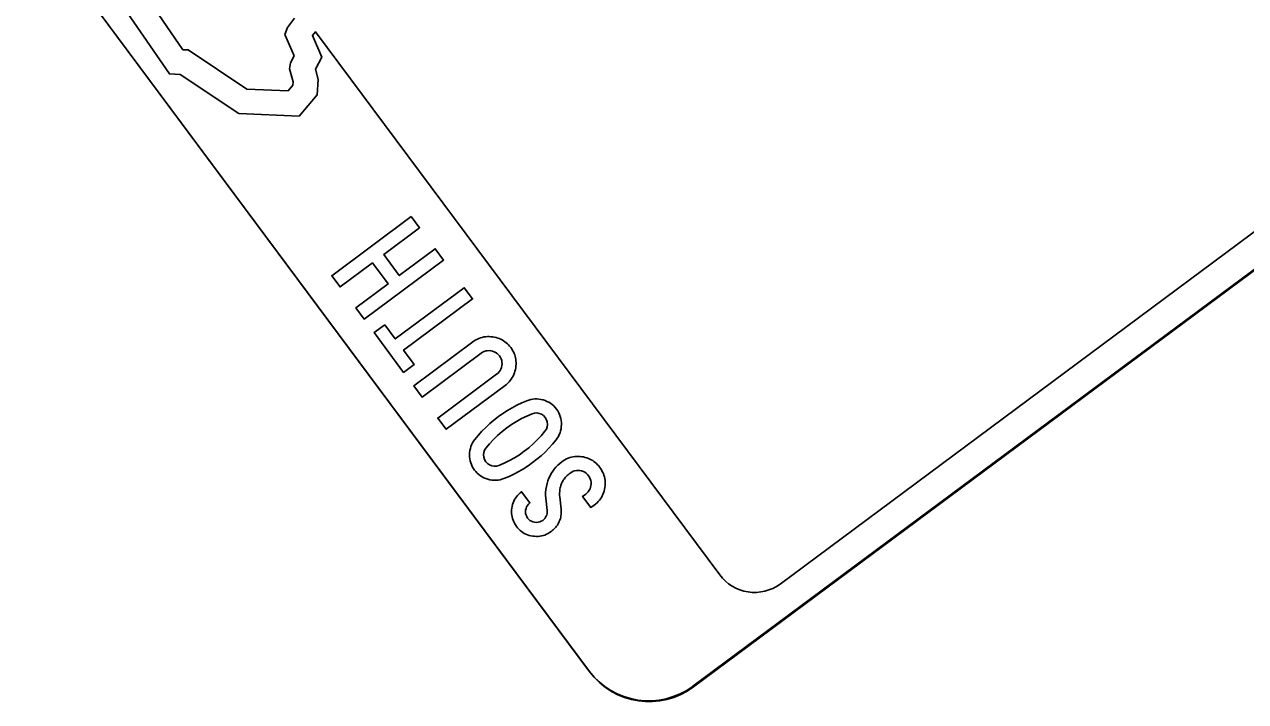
# Model space of a CAD drawing. Extents: x 1581789 to 1622364, y 1043167 to 1103486.
# Drawn here: x 1613237.68 to 1613249.99, y 1096095.67 to 1096102.49 of the extents above; entities that cross this region are included whole.
import ezdxf

# ---------------------------------------------------------------- set-up
doc = ezdxf.new("R2010")
doc.units = 0
doc.layers.add('RD_PD_PatLn2', color=7, linetype='Continuous')

msp = doc.modelspace()

# ---------------------------------------------------------------- linework, layer by layer
at = {"layer": 'RD_PD_PatLn2'}
for p, q in [((1613232.337, 1096110.816), (1613243.368, 1096095.977)), ((1613232.343, 1096110.808), (1613243.374, 1096095.969)), ((1613238.47, 1096103.412), (1613239.277, 1096102.239)), ((1613240.329, 1096102.463), (1613240.4, 1096102.558)), ((1613240.304, 1096102.392), (1613240.329, 1096102.463)), ((1613240.398, 1096102.177), (1613240.304, 1096102.392)), ((1613239.277, 1096102.239), (1613239.33, 1096102.237)), ((1613239.33, 1096102.237), (1613239.921, 1096101.843)), ((1613240.359, 1096102.107), (1613240.398, 1096102.177)), ((1613240.351, 1096102.048), (1613240.359, 1096102.107)), ((1613240.386, 1096101.916), (1613240.351, 1096102.048)), ((1613244.417, 1096095.822), (1613252.844, 1096102.086)), ((1613244.423, 1096095.814), (1613252.85, 1096102.079)), ((1613240.384, 1096101.882), (1613240.386, 1096101.916)), ((1613239.921, 1096101.843), (1613240.336, 1096101.826)), ((1613240.336, 1096101.826), (1613240.384, 1096101.882))]:
    msp.add_line(p, q, dxfattribs=at)
for points in [[(1613244.686, 1096096.944), (1613240.611, 1096102.421), (1613240.581, 1096102.382), (1613240.676, 1096102.164), (1613240.611, 1096102.045), (1613240.638, 1096101.941), (1613240.629, 1096101.784), (1613240.447, 1096101.57), (1613239.841, 1096101.596), (1613239.249, 1096101.99), (1613239.141, 1096101.996), (1613238.197, 1096103.367), (1613238.346, 1096103.898), (1613237.756, 1096104.721), (1613237.83, 1096105.148), (1613237.96, 1096105.988), (1613233.653, 1096111.781)], [(1613252.664, 1096102.329), (1613245.295, 1096096.852)], [(1613241.578, 1096100.557), (1613241.662, 1096100.444), (1613241.3, 1096100.174), (1613241.457, 1096099.962), (1613241.82, 1096100.232), (1613241.904, 1096100.118), (1613241.103, 1096099.523), (1613241.018, 1096099.636), (1613241.344, 1096099.878), (1613241.186, 1096100.09), (1613240.861, 1096099.848), (1613240.777, 1096099.961), (1613241.578, 1096100.557), (1613241.578, 1096100.557)], [(1613241.31, 1096099.467), (1613241.417, 1096099.323), (1613242.112, 1096099.839), (1613242.195, 1096099.727), (1613241.501, 1096099.21), (1613241.608, 1096099.066), (1613241.501, 1096098.986), (1613241.203, 1096099.388), (1613241.31, 1096099.467), (1613241.31, 1096099.467)], [(1613241.602, 1096098.851), (1613242.197, 1096099.293), (1613242.212, 1096099.303), (1613242.228, 1096099.313), (1613242.244, 1096099.321), (1613242.26, 1096099.328), (1613242.276, 1096099.334), (1613242.293, 1096099.339), (1613242.31, 1096099.343), (1613242.328, 1096099.345), (1613242.345, 1096099.347), (1613242.363, 1096099.347), (1613242.381, 1096099.346), (1613242.4, 1096099.344), (1613242.417, 1096099.341), (1613242.433, 1096099.337), (1613242.449, 1096099.332), (1613242.465, 1096099.327), (1613242.48, 1096099.32), (1613242.494, 1096099.313), (1613242.508, 1096099.305), (1613242.521, 1096099.295), (1613242.534, 1096099.285), (1613242.546, 1096099.275), (1613242.558, 1096099.263), (1613242.569, 1096099.25), (1613242.58, 1096099.236), (1613242.59, 1096099.222), (1613242.599, 1096099.208), (1613242.607, 1096099.193), (1613242.614, 1096099.178), (1613242.62, 1096099.163), (1613242.624, 1096099.148), (1613242.628, 1096099.132), (1613242.631, 1096099.117), (1613242.633, 1096099.101), (1613242.634, 1096099.084), (1613242.634, 1096099.068), (1613242.633, 1096099.051), (1613242.63, 1096099.033), (1613242.627, 1096099.015), (1613242.623, 1096098.997), (1613242.618, 1096098.98), (1613242.611, 1096098.964), (1613242.604, 1096098.948), (1613242.595, 1096098.933), (1613242.586, 1096098.918), (1613242.575, 1096098.904), (1613242.564, 1096098.891), (1613242.552, 1096098.878), (1613242.538, 1096098.865), (1613242.523, 1096098.854), (1613241.928, 1096098.412), (1613241.844, 1096098.525), (1613242.438, 1096098.967), (1613242.452, 1096098.979), (1613242.464, 1096098.991), (1613242.474, 1096099.005), (1613242.481, 1096099.02), (1613242.487, 1096099.036), (1613242.491, 1096099.054), (1613242.493, 1096099.071), (1613242.492, 1096099.089), (1613242.489, 1096099.105), (1613242.484, 1096099.121), (1613242.476, 1096099.137), (1613242.467, 1096099.152), (1613242.455, 1096099.166), (1613242.442, 1096099.177), (1613242.428, 1096099.187), (1613242.413, 1096099.194), (1613242.397, 1096099.2), (1613242.38, 1096099.204), (1613242.362, 1096099.205), (1613242.344, 1096099.204), (1613242.328, 1096099.202), (1613242.312, 1096099.196), (1613242.296, 1096099.189), (1613242.281, 1096099.179), (1613241.687, 1096098.737), (1613241.602, 1096098.851), (1613241.602, 1096098.851)], [(1613242.456, 1096098.54), (1613242.501, 1096098.571), (1613242.547, 1096098.601), (1613242.594, 1096098.629), (1613242.642, 1096098.654), (1613242.692, 1096098.678), (1613242.743, 1096098.699), (1613242.763, 1096098.706), (1613242.783, 1096098.712), (1613242.803, 1096098.716), (1613242.823, 1096098.718), (1613242.844, 1096098.718), (1613242.864, 1096098.716), (1613242.885, 1096098.713), (1613242.906, 1096098.708), (1613242.926, 1096098.702), (1613242.945, 1096098.694), (1613242.964, 1096098.685), (1613242.981, 1096098.674), (1613242.998, 1096098.662), (1613243.013, 1096098.648), (1613243.028, 1096098.632), (1613243.041, 1096098.615), (1613243.054, 1096098.598), (1613243.064, 1096098.579), (1613243.073, 1096098.561), (1613243.08, 1096098.541), (1613243.085, 1096098.521), (1613243.089, 1096098.501), (1613243.091, 1096098.48), (1613243.091, 1096098.459), (1613243.09, 1096098.438), (1613243.087, 1096098.417), (1613243.083, 1096098.397), (1613243.077, 1096098.377), (1613243.069, 1096098.358), (1613243.06, 1096098.34), (1613243.049, 1096098.322), (1613243.037, 1096098.306), (1613243.001, 1096098.263), (1613242.964, 1096098.222), (1613242.926, 1096098.183), (1613242.886, 1096098.146), (1613242.844, 1096098.11), (1613242.8, 1096098.076), (1613242.755, 1096098.044), (1613242.708, 1096098.014), (1613242.661, 1096097.986), (1613242.612, 1096097.96), (1613242.563, 1096097.937), (1613242.512, 1096097.915), (1613242.492, 1096097.909), (1613242.472, 1096097.903), (1613242.452, 1096097.9), (1613242.432, 1096097.898), (1613242.411, 1096097.898), (1613242.391, 1096097.9), (1613242.37, 1096097.903), (1613242.35, 1096097.908), (1613242.33, 1096097.915), (1613242.31, 1096097.923), (1613242.292, 1096097.932), (1613242.275, 1096097.943), (1613242.259, 1096097.955), (1613242.243, 1096097.969), (1613242.229, 1096097.985), (1613242.215, 1096098.001), (1613242.203, 1096098.019), (1613242.193, 1096098.037), (1613242.184, 1096098.056), (1613242.177, 1096098.075), (1613242.171, 1096098.094), (1613242.167, 1096098.115), (1613242.165, 1096098.135), (1613242.165, 1096098.156), (1613242.166, 1096098.178), (1613242.169, 1096098.198), (1613242.173, 1096098.218), (1613242.179, 1096098.237), (1613242.186, 1096098.256), (1613242.195, 1096098.274), (1613242.206, 1096098.292), (1613242.219, 1096098.309), (1613242.253, 1096098.351), (1613242.29, 1096098.392), (1613242.328, 1096098.431), (1613242.369, 1096098.469), (1613242.411, 1096098.505), (1613242.456, 1096098.54), (1613242.456, 1096098.54)], [(1613242.54, 1096098.426), (1613242.493, 1096098.389), (1613242.448, 1096098.351), (1613242.406, 1096098.31), (1613242.366, 1096098.267), (1613242.329, 1096098.222), (1613242.316, 1096098.201), (1613242.308, 1096098.179), (1613242.305, 1096098.154), (1613242.308, 1096098.13), (1613242.315, 1096098.106), (1613242.328, 1096098.085), (1613242.345, 1096098.066), (1613242.365, 1096098.053), (1613242.388, 1096098.043), (1613242.412, 1096098.039), (1613242.436, 1096098.04), (1613242.46, 1096098.047), (1613242.514, 1096098.07), (1613242.567, 1096098.096), (1613242.618, 1096098.124), (1613242.668, 1096098.156), (1613242.716, 1096098.19), (1613242.762, 1096098.226), (1613242.806, 1096098.264), (1613242.848, 1096098.305), (1613242.888, 1096098.347), (1613242.925, 1096098.393), (1613242.939, 1096098.414), (1613242.947, 1096098.436), (1613242.95, 1096098.461), (1613242.948, 1096098.486), (1613242.941, 1096098.509), (1613242.928, 1096098.531), (1613242.911, 1096098.55), (1613242.891, 1096098.563), (1613242.868, 1096098.573), (1613242.844, 1096098.577), (1613242.819, 1096098.575), (1613242.796, 1096098.569), (1613242.741, 1096098.546), (1613242.689, 1096098.52), (1613242.638, 1096098.491), (1613242.588, 1096098.46), (1613242.54, 1096098.426), (1613242.54, 1096098.426)], [(1613242.589, 1096097.564), (1613242.588, 1096097.582), (1613242.589, 1096097.6), (1613242.591, 1096097.618), (1613242.594, 1096097.636), (1613242.599, 1096097.654), (1613242.604, 1096097.671), (1613242.611, 1096097.687), (1613242.619, 1096097.703), (1613242.628, 1096097.718), (1613242.637, 1096097.732), (1613242.649, 1096097.746), (1613242.661, 1096097.759), (1613242.674, 1096097.771), (1613242.689, 1096097.782), (1613242.773, 1096097.669), (1613242.76, 1096097.658), (1613242.748, 1096097.645), (1613242.74, 1096097.631), (1613242.734, 1096097.615), (1613242.73, 1096097.598), (1613242.729, 1096097.58), (1613242.73, 1096097.563), (1613242.734, 1096097.547), (1613242.741, 1096097.532), (1613242.75, 1096097.517), (1613242.761, 1096097.503), (1613242.774, 1096097.493), (1613242.789, 1096097.484), (1613242.804, 1096097.478), (1613242.821, 1096097.474), (1613242.839, 1096097.473), (1613242.856, 1096097.474), (1613242.872, 1096097.478), (1613242.887, 1096097.485), (1613242.902, 1096097.494), (1613242.914, 1096097.504), (1613242.924, 1096097.514), (1613242.931, 1096097.525), (1613242.938, 1096097.537), (1613242.943, 1096097.549), (1613242.946, 1096097.563), (1613242.947, 1096097.577), (1613242.946, 1096097.592), (1613242.934, 1096097.717), (1613242.932, 1096097.747), (1613242.932, 1096097.776), (1613242.935, 1096097.806), (1613242.939, 1096097.835), (1613242.946, 1096097.864), (1613242.954, 1096097.892), (1613242.965, 1096097.919), (1613242.977, 1096097.944), (1613242.989, 1096097.967), (1613243.003, 1096097.989), (1613243.019, 1096098.011), (1613243.036, 1096098.031), (1613243.054, 1096098.05), (1613243.074, 1096098.068), (1613243.095, 1096098.085), (1613243.11, 1096098.095), (1613243.126, 1096098.105), (1613243.142, 1096098.113), (1613243.158, 1096098.12), (1613243.175, 1096098.126), (1613243.191, 1096098.131), (1613243.208, 1096098.135), (1613243.225, 1096098.137), (1613243.243, 1096098.139), (1613243.261, 1096098.139), (1613243.279, 1096098.138), (1613243.298, 1096098.136), (1613243.315, 1096098.133), (1613243.331, 1096098.129), (1613243.347, 1096098.124), (1613243.363, 1096098.119), (1613243.378, 1096098.112), (1613243.392, 1096098.105), (1613243.406, 1096098.096), (1613243.419, 1096098.087), (1613243.432, 1096098.077), (1613243.444, 1096098.066), (1613243.456, 1096098.054), (1613243.467, 1096098.042), (1613243.478, 1096098.028), (1613243.489, 1096098.013), (1613243.498, 1096097.997), (1613243.506, 1096097.981), (1613243.514, 1096097.965), (1613243.52, 1096097.949), (1613243.524, 1096097.932), (1613243.528, 1096097.915), (1613243.531, 1096097.898), (1613243.532, 1096097.88), (1613243.532, 1096097.862), (1613243.531, 1096097.844), (1613243.529, 1096097.826), (1613243.526, 1096097.807), (1613243.521, 1096097.789), (1613243.516, 1096097.772), (1613243.51, 1096097.756)], [(1613243.389, 1096097.622), (1613243.305, 1096097.736), (1613243.336, 1096097.759), (1613243.35, 1096097.77), (1613243.362, 1096097.783), (1613243.372, 1096097.797), (1613243.379, 1096097.812), (1613243.385, 1096097.828), (1613243.389, 1096097.846), (1613243.391, 1096097.863), (1613243.39, 1096097.881), (1613243.387, 1096097.897), (1613243.382, 1096097.913), (1613243.374, 1096097.929), (1613243.365, 1096097.944), (1613243.353, 1096097.957), (1613243.34, 1096097.969), (1613243.326, 1096097.979), (1613243.312, 1096097.986), (1613243.295, 1096097.992), (1613243.278, 1096097.996), (1613243.26, 1096097.997), (1613243.243, 1096097.997), (1613243.226, 1096097.994), (1613243.21, 1096097.989), (1613243.195, 1096097.981), (1613243.179, 1096097.971), (1613243.169, 1096097.963), (1613243.159, 1096097.954), (1613243.149, 1096097.946), (1613243.14, 1096097.937), (1613243.132, 1096097.928), (1613243.124, 1096097.918), (1613243.117, 1096097.908), (1613243.11, 1096097.898), (1613243.104, 1096097.888), (1613243.098, 1096097.878), (1613243.093, 1096097.867), (1613243.089, 1096097.856), (1613243.085, 1096097.844), (1613243.082, 1096097.833), (1613243.079, 1096097.821), (1613243.076, 1096097.809), (1613243.075, 1096097.797), (1613243.074, 1096097.785), (1613243.073, 1096097.772), (1613243.073, 1096097.759), (1613243.073, 1096097.745), (1613243.075, 1096097.732), (1613243.087, 1096097.606), (1613243.088, 1096097.592), (1613243.088, 1096097.578), (1613243.088, 1096097.565), (1613243.087, 1096097.552), (1613243.086, 1096097.539), (1613243.084, 1096097.527), (1613243.081, 1096097.514), (1613243.077, 1096097.502), (1613243.073, 1096097.491), (1613243.069, 1096097.479), (1613243.063, 1096097.468), (1613243.057, 1096097.458), (1613243.051, 1096097.447), (1613243.043, 1096097.436), (1613243.036, 1096097.426), (1613243.027, 1096097.417), (1613243.018, 1096097.408), (1613243.008, 1096097.398), (1613242.998, 1096097.39), (1613242.987, 1096097.381), (1613242.971, 1096097.37), (1613242.956, 1096097.361), (1613242.94, 1096097.353), (1613242.924, 1096097.346), (1613242.908, 1096097.341), (1613242.891, 1096097.337), (1613242.874, 1096097.334), (1613242.856, 1096097.332), (1613242.839, 1096097.332), (1613242.82, 1096097.333), (1613242.802, 1096097.335), (1613242.784, 1096097.338), (1613242.766, 1096097.342), (1613242.749, 1096097.348), (1613242.733, 1096097.354), (1613242.717, 1096097.362), (1613242.703, 1096097.371), (1613242.688, 1096097.381), (1613242.675, 1096097.393), (1613242.662, 1096097.405), (1613242.649, 1096097.419), (1613242.638, 1096097.433), (1613242.627, 1096097.448), (1613242.618, 1096097.464), (1613242.61, 1096097.48), (1613242.603, 1096097.496), (1613242.598, 1096097.512), (1613242.594, 1096097.529), (1613242.59, 1096097.546), (1613242.589, 1096097.564)], [(1613243.51, 1096097.756), (1613243.502, 1096097.74), (1613243.494, 1096097.725), (1613243.484, 1096097.71), (1613243.474, 1096097.696), (1613243.462, 1096097.683), (1613243.45, 1096097.67), (1613243.436, 1096097.657), (1613243.422, 1096097.646), (1613243.389, 1096097.622), (1613243.389, 1096097.622)]]:
    msp.add_lwpolyline(points, dxfattribs=at)
for centre, radius, start, end in [((1613245.037, 1096097.203), 0.436, 216.3955, 306.3957), ((1613243.97, 1096096.424), 0.75, 216.6258, 306.6254), ((1613243.976, 1096096.416), 0.75, 216.6258, 306.6254)]:
    msp.add_arc(centre, radius, start, end, dxfattribs=at)

doc.saveas('drawing.dxf')
